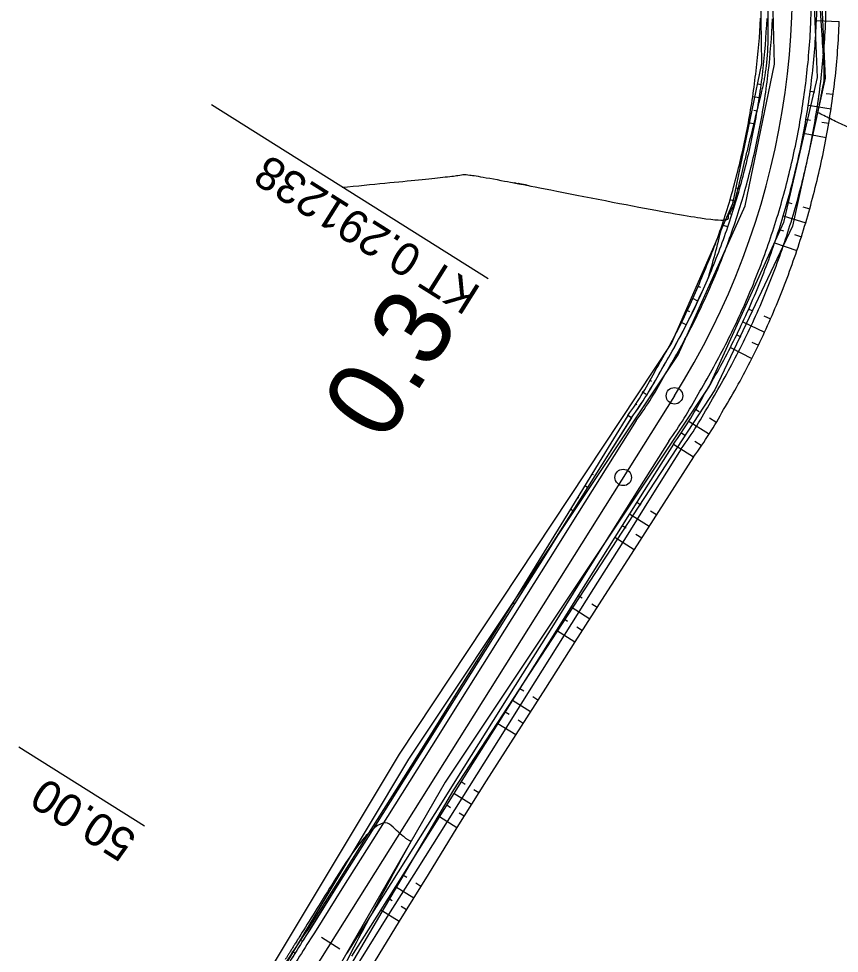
# Model space of a CAD drawing. Extents: x -495905 to -478420, y -1113297 to -1107716.
# Drawn here: x -479592.8 to -479518.2, y -1112684.2 to -1112599.2 of the extents above; entities that cross this region are included whole.
import ezdxf

# ---------------------------------------------------------------- set-up
doc = ezdxf.new("R2010")
doc.units = 0
for name, color, linetype in [('2D_VRSTEVNICE', 7, 'Continuous'), ('C1_HATCH_SLOPE_L', 7, 'Continuous'), ('C1_HATCH_SLOPE_R', 7, 'Continuous'), ('C1_HECTOMETRY', 7, 'Continuous'), ('C1_HLBODY', 7, 'Continuous'), ('C1_HRANA_TELESO', 7, 'Continuous'), ('C1_KORUNA', 7, 'Continuous'), ('C1_OSA', 7, 'Continuous'), ('C1_PRIKOP', 7, 'Continuous'), ('C1_STANICENI', 7, 'Continuous'), ('C1_VOZOVKA', 7, 'Continuous'), ('C1_ZPEVKRAJ', 7, 'Continuous'), ('zamereni', 7, 'Continuous')]:
    doc.layers.add(name, color=color, linetype=linetype)

msp = doc.modelspace()

# ---------------------------------------------------------------- linework, layer by layer
at = {"layer": '2D_VRSTEVNICE'}
for points in [[(-479525.109, -1112586.084), (-479525.711, -1112583.433), (-479527.921, -1112574.173), (-479528.05, -1112573.63), (-479527.666, -1112574.101), (-479523.306, -1112576.177), (-479523.266, -1112576.335), (-479523.237, -1112576.464), (-479520.654, -1112587.332), (-479519.741, -1112601.614), (-479519.553, -1112604.655), (-479519.737, -1112605.514), (-479520.178, -1112607.759)], [(-479563.424, -1112614.57), (-479552.624, -1112613.529), (-479552.088, -1112613.28), (-479528.708, -1112617.912), (-479528.259, -1112617.132), (-479527.792, -1112616.16), (-479527.748, -1112616.066), (-479525.813, -1112608.163), (-479524.636, -1112603.348), (-479524.688, -1112596.984), (-479524.662, -1112587.975), (-479525.109, -1112586.084)], [(-479489.974, -1112618.135), (-479512.328, -1112611.955), (-479520.178, -1112607.759)], [(-479557.146, -1112674.041), (-479557.684, -1112673.828), (-479560.205, -1112671.335), (-479567.251, -1112682.639), (-479568.582, -1112684.776)], [(-479577.695, -1112738.012), (-479579.6, -1112736.356), (-479579.841, -1112735.54), (-479580.323, -1112734.113), (-479580.638, -1112733.18), (-479577.774, -1112720.429), (-479576.51, -1112716.268), (-479576.149, -1112714.785), (-479575.512, -1112712.716), (-479569.822, -1112699.629), (-479564.943, -1112688.235), (-479557.146, -1112674.041)]]:
    msp.add_open_spline(points, degree=2, dxfattribs=at)
at = {"layer": 'C1_HATCH_SLOPE_L'}
for p, q in [((-479520.282, -1112599.413), (-479518.205, -1112599.503)), ((-479520.848, -1112605.837), (-479520.433, -1112605.892)), ((-479519.391, -1112606.031), (-479518.764, -1112606.115)), ((-479521.03, -1112607.114), (-479518.95, -1112607.429)), ((-479521.235, -1112608.388), (-479520.822, -1112608.458)), ((-479519.784, -1112608.634), (-479519.159, -1112608.741)), ((-479521.463, -1112609.658), (-479519.391, -1112610.048)), ((-479522.938, -1112615.935), (-479522.535, -1112616.049)), ((-479521.514, -1112616.338), (-479520.896, -1112616.513)), ((-479523.3, -1112617.174), (-479521.263, -1112617.789)), ((-479523.684, -1112618.405), (-479523.286, -1112618.534)), ((-479522.27, -1112618.86), (-479521.652, -1112619.059)), ((-479524.09, -1112619.63), (-479522.065, -1112620.322)), ((-479526.444, -1112625.634), (-479526.061, -1112625.804)), ((-479525.065, -1112626.246), (-479524.452, -1112626.519)), ((-479526.978, -1112626.808), (-479524.996, -1112627.732)), ((-479527.534, -1112627.973), (-479527.158, -1112628.156)), ((-479526.171, -1112628.638), (-479525.561, -1112628.935)), ((-479528.11, -1112629.127), (-479526.147, -1112630.129)), ((-479531.295, -1112634.734), (-479530.94, -1112634.957)), ((-479531.96, -1112635.792), (-479530.104, -1112636.958)), ((-479530.008, -1112635.543), (-479529.43, -1112635.906)), ((-479532.625, -1112636.851), (-479532.27, -1112637.074)), ((-479533.29, -1112637.909), (-479531.452, -1112639.064)), ((-479531.347, -1112637.654), (-479530.778, -1112638.011)), ((-479536.615, -1112643.201), (-479536.26, -1112643.424)), ((-479537.28, -1112644.26), (-479535.497, -1112645.38)), ((-479535.364, -1112643.987), (-479534.823, -1112644.327)), ((-479537.945, -1112645.318), (-479537.59, -1112645.541)), ((-479536.704, -1112646.098), (-479536.172, -1112646.432)), ((-479538.61, -1112646.377), (-479536.846, -1112647.485)), ((-479541.935, -1112651.669), (-479541.58, -1112651.892)), ((-479542.6, -1112652.727), (-479540.891, -1112653.801)), ((-479540.722, -1112652.431), (-479540.217, -1112652.748)), ((-479543.265, -1112653.785), (-479542.91, -1112654.008)), ((-479542.06, -1112654.542), (-479541.564, -1112654.854)), ((-479543.93, -1112654.844), (-479542.238, -1112655.907)), ((-479547.256, -1112660.136), (-479546.901, -1112660.358)), ((-479547.921, -1112661.194), (-479546.284, -1112662.223)), ((-479546.078, -1112660.876), (-479545.61, -1112661.17)), ((-479548.586, -1112662.253), (-479548.231, -1112662.476)), ((-479547.417, -1112662.986), (-479546.958, -1112663.275)), ((-479549.251, -1112663.311), (-479547.632, -1112664.328)), ((-479552.576, -1112668.603), (-479552.222, -1112668.826)), ((-479553.241, -1112669.662), (-479551.655, -1112670.658)), ((-479551.43, -1112669.324), (-479550.992, -1112669.598)), ((-479553.906, -1112670.72), (-479553.552, -1112670.943)), ((-479552.758, -1112671.442), (-479552.318, -1112671.718)), ((-479554.571, -1112671.778), (-479552.981, -1112672.777)), ((-479557.896, -1112677.07), (-479557.542, -1112677.293)), ((-479558.561, -1112678.129), (-479556.905, -1112679.169)), ((-479556.719, -1112677.81), (-479556.251, -1112678.104)), ((-479559.226, -1112679.187), (-479558.872, -1112679.41)), ((-479558.038, -1112679.934), (-479557.559, -1112680.235)), ((-479559.891, -1112680.246), (-479558.213, -1112681.3))]:
    msp.add_line(p, q, dxfattribs=at)
at = {"layer": 'C1_HATCH_SLOPE_R'}
for p, q in [((-479525.917, -1112605.161), (-479525.917, -1112605.161)), ((-479525.309, -1112605.242), (-479525.613, -1112605.202)), ((-479525.48, -1112606.439), (-479526.082, -1112606.348)), ((-479526.268, -1112607.533), (-479526.268, -1112607.533)), ((-479525.672, -1112607.634), (-479525.97, -1112607.584)), ((-479525.885, -1112608.825), (-479526.476, -1112608.714)), ((-479527.819, -1112614.556), (-479527.819, -1112614.556)), ((-479527.268, -1112614.712), (-479527.544, -1112614.634)), ((-479527.608, -1112615.873), (-479528.144, -1112615.711)), ((-479528.489, -1112616.86), (-479528.489, -1112616.86)), ((-479527.968, -1112617.028), (-479528.228, -1112616.944)), ((-479528.349, -1112618.176), (-479528.855, -1112618.003)), ((-479530.806, -1112623.694), (-479531.048, -1112623.587)), ((-479530.556, -1112623.806), (-479530.561, -1112623.804)), ((-479531.057, -1112624.907), (-479531.528, -1112624.688)), ((-479531.807, -1112625.888), (-479532.027, -1112625.78)), ((-479531.578, -1112625.999), (-479531.582, -1112625.997)), ((-479532.118, -1112627.081), (-479532.546, -1112626.863)), ((-479535.288, -1112632.225), (-479535.463, -1112632.115)), ((-479535.105, -1112632.34), (-479535.109, -1112632.338)), ((-479535.77, -1112633.398), (-479536.117, -1112633.18)), ((-479536.607, -1112634.348), (-479536.77, -1112634.246)), ((-479536.435, -1112634.457), (-479536.44, -1112634.454)), ((-479537.1, -1112635.515), (-479537.424, -1112635.311)), ((-479540.564, -1112640.72), (-479540.693, -1112640.639)), ((-479540.425, -1112640.807), (-479540.429, -1112640.804)), ((-479541.09, -1112641.866), (-479541.347, -1112641.704)), ((-479541.882, -1112642.844), (-479542.001, -1112642.77)), ((-479541.755, -1112642.924), (-479541.76, -1112642.922)), ((-479542.42, -1112643.982), (-479542.655, -1112643.835)), ((-479545.839, -1112649.216), (-479545.924, -1112649.162)), ((-479545.746, -1112649.274), (-479545.75, -1112649.272)), ((-479546.411, -1112650.333), (-479546.578, -1112650.228)), ((-479547.158, -1112651.34), (-479547.232, -1112651.293)), ((-479547.076, -1112651.391), (-479547.08, -1112651.388)), ((-479547.741, -1112652.45), (-479547.886, -1112652.359)), ((-479551.136, -1112657.698), (-479551.197, -1112657.66)), ((-479551.066, -1112657.742), (-479551.07, -1112657.739)), ((-479551.731, -1112658.8), (-479551.859, -1112658.72)), ((-479552.462, -1112659.816), (-479552.521, -1112659.78)), ((-479552.396, -1112659.859), (-479552.4, -1112659.856)), ((-479553.061, -1112660.917), (-479553.183, -1112660.84)), ((-479556.449, -1112666.17), (-479556.503, -1112666.136)), ((-479556.386, -1112666.209), (-479556.39, -1112666.206)), ((-479557.051, -1112667.267), (-479557.169, -1112667.193)), ((-479557.78, -1112668.286), (-479557.836, -1112668.251)), ((-479557.716, -1112668.326), (-479557.72, -1112668.323)), ((-479558.381, -1112669.384), (-479558.502, -1112669.308)), ((-479561.778, -1112674.632), (-479561.84, -1112674.592)), ((-479561.706, -1112674.676), (-479561.71, -1112674.674)), ((-479562.371, -1112675.735), (-479562.508, -1112675.649)), ((-479563.11, -1112676.747), (-479563.176, -1112676.706)), ((-479563.036, -1112676.793), (-479563.04, -1112676.79)), ((-479563.701, -1112677.851), (-479563.843, -1112677.762)), ((-479567.121, -1112683.084), (-479567.207, -1112683.03)), ((-479567.027, -1112683.144), (-479567.031, -1112683.141)), ((-479567.692, -1112684.202), (-479567.901, -1112684.07))]:
    msp.add_line(p, q, dxfattribs=at)
at = {"layer": 'C1_HECTOMETRY'}
msp.add_circle((-479537.855, -1112640.946), 0.75, dxfattribs=at)
at = {"layer": 'C1_HLBODY'}
msp.add_line((-479550.128, -1112622.886), (-479575.276, -1112607.085), dxfattribs=at)
msp.add_circle((-479533.193, -1112633.527), 0.75, dxfattribs=at)
at = {"layer": 'C1_HRANA_TELESO'}
for p, q in [((-479537.424, -1112635.311), (-479540.039, -1112639.573)), ((-479531.452, -1112639.064), (-479534.149, -1112643.274)), ((-479540.039, -1112639.573), (-479542.655, -1112643.835)), ((-479534.149, -1112643.274), (-479536.846, -1112647.485)), ((-479542.655, -1112643.835), (-479545.271, -1112648.097)), ((-479536.846, -1112647.485), (-479539.543, -1112651.695)), ((-479545.271, -1112648.097), (-479547.886, -1112652.359)), ((-479539.543, -1112651.695), (-479542.238, -1112655.907)), ((-479547.886, -1112652.359), (-479550.534, -1112656.599)), ((-479542.238, -1112655.907), (-479544.935, -1112660.117)), ((-479550.534, -1112656.599), (-479553.183, -1112660.84)), ((-479544.935, -1112660.117), (-479547.632, -1112664.328)), ((-479553.183, -1112660.84), (-479555.836, -1112665.078)), ((-479547.632, -1112664.328), (-479550.329, -1112668.538)), ((-479555.836, -1112665.078), (-479558.502, -1112669.308)), ((-479550.329, -1112668.538), (-479552.981, -1112672.777)), ((-479558.502, -1112669.308), (-479561.173, -1112673.535)), ((-479552.981, -1112672.777), (-479555.597, -1112677.039)), ((-479561.173, -1112673.535), (-479563.843, -1112677.762)), ((-479555.597, -1112677.039), (-479558.213, -1112681.3)), ((-479563.843, -1112677.762), (-479566.512, -1112681.991)), ((-479558.213, -1112681.3), (-479560.826, -1112685.563))]:
    msp.add_line(p, q, dxfattribs=at)
for centre, radius, start, end in [((-479592.427, -1112595.835), 67.149, 353.04074, 357.13339), ((-479592.487, -1112596.585), 74.34, 353.65807, 357.75066), ((-479592.498, -1112596.511), 67.141, 349.52848, 353.62106), ((-479592.48, -1112596.386), 74.354, 349.41261, 353.50517), ((-479592.514, -1112596.506), 67.157, 345.43424, 349.52682), ((-479592.49, -1112596.399), 74.362, 345.33132, 349.42389), ((-479592.664, -1112596.958), 67.19, 341.74696, 345.83974), ((-479592.559, -1112596.599), 74.378, 341.40125, 345.49385), ((-479592.345, -1112595.973), 67.203, 336.77158, 340.86419), ((-479592.623, -1112596.703), 74.406, 337.4, 341.49263), ((-479592.92, -1112597.283), 67.231, 333.89718, 337.99028), ((-479592.651, -1112596.687), 74.438, 333.30448, 337.39711), ((-479592.763, -1112596.828), 67.292, 329.39779, 333.49052), ((-479592.528, -1112596.4), 74.458, 328.97207, 333.06463), ((-479564.782, -1112615.706), 33.657, 324.37327, 332.81233), ((-479561.419, -1112616.969), 37.231, 323.59814, 331.42023), ((-479311.308, -1112853.899), 307.703, 146.03535, 146.97631)]:
    msp.add_arc(centre, radius, start, end, dxfattribs=at)
at = {"layer": 'C1_KORUNA'}
for p, q in [((-479537.1, -1112635.515), (-479539.76, -1112639.749)), ((-479533.29, -1112637.909), (-479535.95, -1112642.143)), ((-479539.76, -1112639.749), (-479542.42, -1112643.982)), ((-479535.95, -1112642.143), (-479538.61, -1112646.377)), ((-479542.42, -1112643.982), (-479545.08, -1112648.216)), ((-479538.61, -1112646.377), (-479541.27, -1112650.61)), ((-479545.08, -1112648.216), (-479547.741, -1112652.45)), ((-479541.27, -1112650.61), (-479543.93, -1112654.844)), ((-479547.741, -1112652.45), (-479550.401, -1112656.683)), ((-479543.93, -1112654.844), (-479546.59, -1112659.077)), ((-479550.401, -1112656.683), (-479553.061, -1112660.917)), ((-479546.59, -1112659.077), (-479549.251, -1112663.311)), ((-479553.061, -1112660.917), (-479555.721, -1112665.151)), ((-479549.251, -1112663.311), (-479551.911, -1112667.545)), ((-479555.721, -1112665.151), (-479558.381, -1112669.384)), ((-479551.911, -1112667.545), (-479554.571, -1112671.778)), ((-479558.381, -1112669.384), (-479561.041, -1112673.618)), ((-479554.571, -1112671.778), (-479557.231, -1112676.012)), ((-479561.041, -1112673.618), (-479563.701, -1112677.851)), ((-479557.231, -1112676.012), (-479559.891, -1112680.246)), ((-479563.701, -1112677.851), (-479566.362, -1112682.085)), ((-479559.891, -1112680.246), (-479562.551, -1112684.479))]:
    msp.add_line(p, q, dxfattribs=at)
for centre, radius, start, end in [((-479592.464, -1112596.285), 72.25, 357.51853, 1.61109), ((-479592.464, -1112596.285), 67.75, 353.42598, 357.51853), ((-479592.464, -1112596.285), 72.25, 353.42598, 357.51853), ((-479592.464, -1112596.285), 67.75, 349.33342, 353.42598), ((-479592.464, -1112596.285), 72.25, 349.33342, 353.42598), ((-479592.464, -1112596.285), 67.75, 345.24086, 349.33342), ((-479592.464, -1112596.285), 72.25, 345.24087, 349.33342), ((-479592.464, -1112596.285), 67.75, 341.14831, 345.24086), ((-479592.464, -1112596.285), 72.25, 341.14831, 345.24087), ((-479592.464, -1112596.285), 67.75, 337.05575, 341.14831), ((-479592.464, -1112596.285), 72.25, 337.05576, 341.14831), ((-479592.464, -1112596.285), 67.75, 332.9632, 337.05575), ((-479592.464, -1112596.285), 72.25, 332.9632, 337.05576), ((-479592.464, -1112596.285), 67.75, 328.87064, 332.9632), ((-479592.464, -1112596.285), 72.25, 328.87064, 332.9632), ((-479564.429, -1112615.499), 33.875, 323.78125, 332.17832), ((-479562.51, -1112616.668), 36.125, 323.98599, 331.98571), ((-479307.293, -1112846.338), 306.75, 147.62477, 148.5672)]:
    msp.add_arc(centre, radius, start, end, dxfattribs=at)
at = {"layer": 'C1_OSA'}
msp.add_line((-479533.193, -1112633.527), (-479566.038, -1112685.8), dxfattribs=at)
msp.add_arc((-479592.464, -1112596.285), 70, 327.85751, 13.42691, dxfattribs=at)
at = {"layer": 'C1_PRIKOP'}
for p, q in [((-479537.109, -1112635.51), (-479539.769, -1112639.743)), ((-479532.581, -1112638.355), (-479535.241, -1112642.589)), ((-479539.769, -1112639.743), (-479542.429, -1112643.977)), ((-479535.241, -1112642.589), (-479537.901, -1112646.822)), ((-479542.429, -1112643.977), (-479545.089, -1112648.211)), ((-479537.901, -1112646.822), (-479540.561, -1112651.056)), ((-479545.089, -1112648.211), (-479547.749, -1112652.444)), ((-479540.561, -1112651.056), (-479543.221, -1112655.289)), ((-479547.749, -1112652.444), (-479550.409, -1112656.678)), ((-479543.221, -1112655.289), (-479545.881, -1112659.523)), ((-479550.409, -1112656.678), (-479553.069, -1112660.912)), ((-479545.881, -1112659.523), (-479548.541, -1112663.757)), ((-479553.069, -1112660.912), (-479555.729, -1112665.145)), ((-479548.541, -1112663.757), (-479551.201, -1112667.99)), ((-479555.729, -1112665.145), (-479558.39, -1112669.379)), ((-479551.201, -1112667.99), (-479553.862, -1112672.224)), ((-479558.39, -1112669.379), (-479561.05, -1112673.613)), ((-479553.862, -1112672.224), (-479556.522, -1112676.458)), ((-479561.05, -1112673.613), (-479563.71, -1112677.846)), ((-479556.522, -1112676.458), (-479559.182, -1112680.691)), ((-479563.71, -1112677.846), (-479566.37, -1112682.08)), ((-479559.182, -1112680.691), (-479561.842, -1112684.925))]:
    msp.add_line(p, q, dxfattribs=at)
for centre, radius, start, end in [((-479592.464, -1112596.285), 73.088, 357.51854, 1.61109), ((-479592.464, -1112596.285), 73.088, 353.42598, 357.51854), ((-479592.464, -1112596.285), 73.088, 349.33343, 353.42598), ((-479592.464, -1112596.285), 73.088, 345.24087, 349.33343), ((-479592.464, -1112596.285), 73.088, 341.14831, 345.24087), ((-479594.699, -1112603.25), 67.478, 343.25369, 347.37042), ((-479592.464, -1112596.285), 73.088, 337.05576, 341.14831), ((-479592.464, -1112596.285), 67.74, 332.9632, 337.05575), ((-479592.464, -1112596.285), 73.088, 332.9632, 337.05576), ((-479592.464, -1112596.285), 67.74, 328.87064, 332.96319), ((-479592.464, -1112596.285), 73.088, 328.87065, 332.9632), ((-479564.434, -1112615.497), 33.87, 323.78077, 332.17878), ((-479562.153, -1112616.886), 36.544, 324.02138, 331.95254), ((-479307.276, -1112846.349), 306.78, 147.62481, 148.56718)]:
    msp.add_arc(centre, radius, start, end, dxfattribs=at)
at = {"layer": 'C1_STANICENI'}
for p, q in [((-479581.391, -1112672.642), (-479592.822, -1112665.459)), ((-479565.303, -1112682.75), (-479563.61, -1112683.814))]:
    msp.add_line(p, q, dxfattribs=at)
at = {"layer": 'C1_VOZOVKA'}
for p, q in [((-479536.677, -1112635.781), (-479539.337, -1112640.015)), ((-479533.713, -1112637.643), (-479536.373, -1112641.877)), ((-479539.337, -1112640.015), (-479541.997, -1112644.248)), ((-479536.373, -1112641.877), (-479539.033, -1112646.11)), ((-479541.997, -1112644.248), (-479544.657, -1112648.482)), ((-479539.033, -1112646.11), (-479541.694, -1112650.344)), ((-479544.657, -1112648.482), (-479547.317, -1112652.716)), ((-479541.694, -1112650.344), (-479544.354, -1112654.578)), ((-479547.317, -1112652.716), (-479549.977, -1112656.949)), ((-479544.354, -1112654.578), (-479547.014, -1112658.811)), ((-479549.977, -1112656.949), (-479552.638, -1112661.183)), ((-479547.014, -1112658.811), (-479549.674, -1112663.045)), ((-479552.638, -1112661.183), (-479555.298, -1112665.417)), ((-479549.674, -1112663.045), (-479552.334, -1112667.279)), ((-479555.298, -1112665.417), (-479557.958, -1112669.65)), ((-479552.334, -1112667.279), (-479554.994, -1112671.512)), ((-479557.958, -1112669.65), (-479560.618, -1112673.884)), ((-479554.994, -1112671.512), (-479557.654, -1112675.746)), ((-479560.618, -1112673.884), (-479563.278, -1112678.118)), ((-479557.654, -1112675.746), (-479560.314, -1112679.98)), ((-479563.278, -1112678.118), (-479565.938, -1112682.351)), ((-479560.314, -1112679.98), (-479562.975, -1112684.213))]:
    msp.add_line(p, q, dxfattribs=at)
for centre, radius, start, end in [((-479592.464, -1112596.285), 71.75, 357.51853, 1.61109), ((-479592.464, -1112596.285), 68.25, 353.42598, 357.51853), ((-479592.464, -1112596.285), 71.75, 353.42598, 357.51853), ((-479592.464, -1112596.285), 68.25, 349.33342, 353.42598), ((-479592.464, -1112596.285), 71.75, 349.33342, 353.42598), ((-479592.464, -1112596.285), 68.25, 345.24086, 349.33342), ((-479592.464, -1112596.285), 71.75, 345.24087, 349.33342), ((-479592.464, -1112596.285), 68.25, 341.14831, 345.24086), ((-479592.464, -1112596.285), 71.75, 341.14831, 345.24087), ((-479592.464, -1112596.285), 68.25, 337.05575, 341.14831), ((-479592.464, -1112596.285), 71.75, 337.05576, 341.14831), ((-479592.464, -1112596.285), 68.25, 332.9632, 337.05575), ((-479592.464, -1112596.285), 71.75, 332.9632, 337.05576), ((-479592.464, -1112596.285), 68.25, 328.87064, 332.9632), ((-479592.464, -1112596.285), 71.75, 328.87064, 332.9632), ((-479564.216, -1112615.629), 34.125, 323.80531, 332.15563), ((-479562.724, -1112616.538), 35.875, 323.96449, 332.00589), ((-479308.142, -1112845.81), 305.25, 147.62272, 148.56787)]:
    msp.add_arc(centre, radius, start, end, dxfattribs=at)
at = {"layer": 'C1_ZPEVKRAJ'}
for p, q in [((-479536.677, -1112635.781), (-479539.337, -1112640.015)), ((-479533.713, -1112637.643), (-479536.373, -1112641.877)), ((-479539.337, -1112640.015), (-479541.997, -1112644.248)), ((-479536.373, -1112641.877), (-479539.033, -1112646.11)), ((-479541.997, -1112644.248), (-479544.657, -1112648.482)), ((-479539.033, -1112646.11), (-479541.694, -1112650.344)), ((-479544.657, -1112648.482), (-479547.317, -1112652.716)), ((-479541.694, -1112650.344), (-479544.354, -1112654.578)), ((-479547.317, -1112652.716), (-479549.977, -1112656.949)), ((-479544.354, -1112654.578), (-479547.014, -1112658.811)), ((-479549.977, -1112656.949), (-479552.638, -1112661.183)), ((-479547.014, -1112658.811), (-479549.674, -1112663.045)), ((-479552.638, -1112661.183), (-479555.298, -1112665.417)), ((-479549.674, -1112663.045), (-479552.334, -1112667.279)), ((-479555.298, -1112665.417), (-479557.958, -1112669.65)), ((-479552.334, -1112667.279), (-479554.994, -1112671.512)), ((-479557.958, -1112669.65), (-479560.618, -1112673.884)), ((-479554.994, -1112671.512), (-479557.654, -1112675.746)), ((-479560.618, -1112673.884), (-479563.278, -1112678.118)), ((-479557.654, -1112675.746), (-479560.314, -1112679.98)), ((-479563.278, -1112678.118), (-479565.938, -1112682.351)), ((-479560.314, -1112679.98), (-479562.975, -1112684.213))]:
    msp.add_line(p, q, dxfattribs=at)
for centre, radius, start, end in [((-479592.464, -1112596.285), 71.75, 357.51853, 1.61109), ((-479592.464, -1112596.285), 68.25, 353.42598, 357.51853), ((-479592.464, -1112596.285), 71.75, 353.42598, 357.51853), ((-479592.464, -1112596.285), 68.25, 349.33342, 353.42598), ((-479592.464, -1112596.285), 71.75, 349.33342, 353.42598), ((-479592.464, -1112596.285), 68.25, 345.24086, 349.33342), ((-479592.464, -1112596.285), 71.75, 345.24087, 349.33342), ((-479592.464, -1112596.285), 68.25, 341.14831, 345.24086), ((-479592.464, -1112596.285), 71.75, 341.14831, 345.24087), ((-479592.464, -1112596.285), 68.25, 337.05575, 341.14831), ((-479592.464, -1112596.285), 71.75, 337.05576, 341.14831), ((-479592.464, -1112596.285), 68.25, 332.9632, 337.05575), ((-479592.464, -1112596.285), 71.75, 332.9632, 337.05576), ((-479592.464, -1112596.285), 68.25, 328.87064, 332.9632), ((-479592.464, -1112596.285), 71.75, 328.87064, 332.9632), ((-479564.216, -1112615.629), 34.125, 323.80531, 332.15563), ((-479562.724, -1112616.538), 35.875, 323.96449, 332.00589), ((-479308.142, -1112845.81), 305.25, 147.62272, 148.56787)]:
    msp.add_arc(centre, radius, start, end, dxfattribs=at)
at = {"layer": 'zamereni'}
for p, q in [((-479520.91, -1112587.4), (-479520.23, -1112604.6)), ((-479520.27, -1112587.23), (-479519.49, -1112604.66)), ((-479525.25, -1112603.31), (-479525.49, -1112588.1)), ((-479524.11, -1112603.38), (-479524.43, -1112587.94)), ((-479527.89, -1112616.04), (-479525.25, -1112603.31)), ((-479526.75, -1112616.25), (-479524.11, -1112603.38)), ((-479520.23, -1112604.6), (-479523.27, -1112617.76)), ((-479519.49, -1112604.66), (-479522.47, -1112618.09)), ((-479533.45, -1112628.77), (-479527.89, -1112616.04)), ((-479532.85, -1112629.8), (-479526.75, -1112616.25)), ((-479523.27, -1112617.76), (-479530.05, -1112632.64)), ((-479522.47, -1112618.09), (-479529.51, -1112632.97)), ((-479558.21, -1112666.11), (-479533.45, -1112628.77)), ((-479557.34, -1112666.55), (-479532.85, -1112629.8)), ((-479530.05, -1112632.64), (-479554.04, -1112668.66)), ((-479529.51, -1112632.97), (-479553.29, -1112669.35)), ((-479569.66, -1112685.21), (-479558.21, -1112666.11)), ((-479568.8, -1112685.69), (-479557.34, -1112666.55)), ((-479554.04, -1112668.66), (-479565.22, -1112688.03)), ((-479553.29, -1112669.35), (-479564.56, -1112688.52))]:
    msp.add_line(p, q, dxfattribs=at)

# ---------------------------------------------------------------- texts
at = {"layer": 'C1_HECTOMETRY'}
msp.add_text('0.3', height=7, rotation=57.81189, dxfattribs=at).set_placement((-479559.606, -1112637.958))
at = {"layer": 'C1_HLBODY'}
msp.add_text('KT 0.291238', height=3, rotation=147.85752, dxfattribs=at).set_placement((-479550.659, -1112623.733))
at = {"layer": 'C1_STANICENI'}
msp.add_text('50.00', height=3, rotation=147.85752, dxfattribs=at).set_placement((-479581.922, -1112673.489))

doc.saveas('drawing.dxf')
